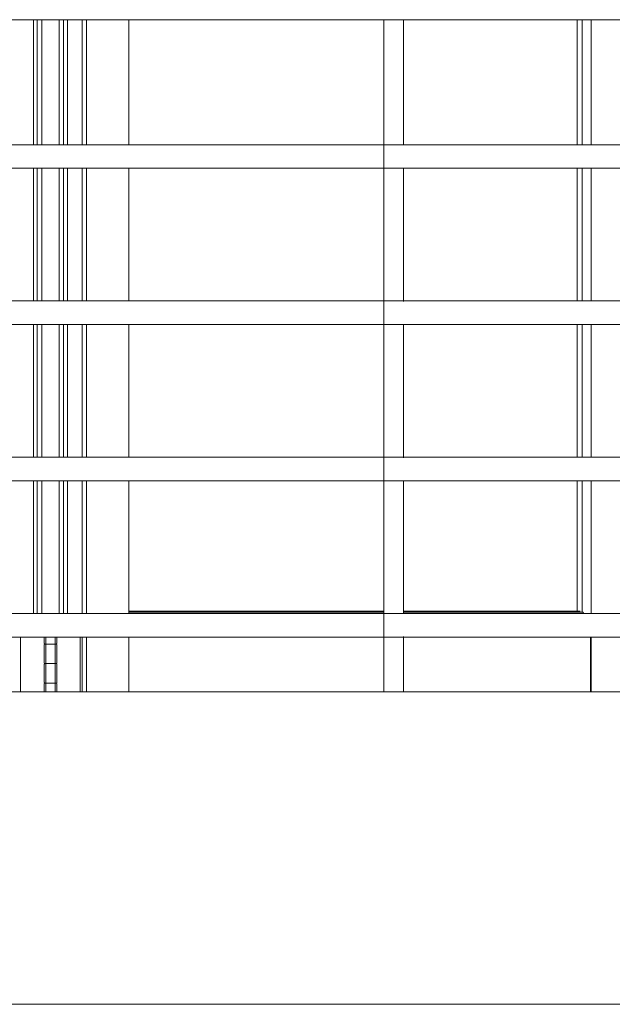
# Model space of a CAD drawing. Header units: inches. Extents: x 424 to 2043, y -237 to 445.
# Tile 915 of 965: x 981.328 to 982.086, y 229.75 to 231.01. Entities that reach past the tile are written whole.
import ezdxf

# ---------------------------------------------------------------- set-up
doc = ezdxf.new("R2010")
doc.units = ezdxf.units.IN
doc.header["$MEASUREMENT"] = 0
for name, color, linetype, lineweight in [('A-DOOR', 31, 'Continuous', 9), ('A-FLOR', 192, 'Continuous', 9), ('A-FLOR-HRAL', 11, 'Continuous', 9)]:
    doc.layers.add(name, color=color, linetype=linetype, lineweight=lineweight)

# ---------------------------------------------------------------- blocks, each defined once
blk = doc.blocks.new('Railing - 25mm-V38-Section 2')
at = {"layer": 'A-FLOR-HRAL'}
for p, q in [((27.7565, 6.46), (27.7565, 5.6)), ((27.7581, 6.46), (27.7565, 6.46)), ((27.7752, 6.46), (27.7581, 6.46)), ((27.7815, 6.2995), (27.7815, 6.46)), ((27.7815, 6.0995), (27.7815, 6.2705)), ((27.7815, 5.8995), (27.7815, 6.0705)), ((27.7815, 5.6995), (27.7815, 5.8705)), ((27.7815, 5.6), (27.7815, 5.6705))]:
    blk.add_line(p, q, dxfattribs=at)
blk = doc.blocks.new('Railing - Railing-202422-Section 2')
at = {"layer": 'A-FLOR-HRAL'}
for p, q in [((26.2602, 14.46), (29.7887, 14.46)), ((29.7887, 14.3), (26.2602, 14.3)), ((26.2602, 14.27), (29.7887, 14.27)), ((29.7887, 14.1), (26.2602, 14.1)), ((26.2602, 14.07), (29.7887, 14.07)), ((29.7887, 13.9), (26.2602, 13.9)), ((26.2602, 13.87), (29.7887, 13.87)), ((29.7887, 13.7), (26.2602, 13.7)), ((26.2602, 13.67), (29.7887, 13.67))]:
    blk.add_line(p, q, dxfattribs=at)
blk.add_blockref('Railing - 25mm-V38-Section 2', (-0.0318, 8))
blk = doc.blocks.new('5-panel_Bi-fold_external_door_10806 - Type 1-V73-Section 2')
at = {"layer": 'A-DOOR'}
for p, q in [((27.2761, 14.3), (27.2761, 14.46)), ((27.281, 14.3), (27.281, 14.46)), ((27.2868, 14.3), (27.2868, 14.46)), ((27.3092, 14.3), (27.3092, 14.46)), ((27.3148, 14.46), (27.3148, 14.3)), ((27.3198, 14.3), (27.3198, 14.46)), ((27.3386, 14.3), (27.3386, 14.46)), ((27.3442, 14.3), (27.3442, 14.46)), ((27.3984, 14.3), (27.3984, 14.46)), ((27.9719, 14.46), (27.9719, 14.3)), ((27.9785, 14.46), (27.9785, 14.3)), ((27.9899, 14.46), (27.9899, 14.3)), ((27.2761, 14.1), (27.2761, 14.27)), ((27.281, 14.1), (27.281, 14.27)), ((27.2868, 14.1), (27.2868, 14.27)), ((27.3092, 14.1), (27.3092, 14.27)), ((27.3148, 14.27), (27.3148, 14.1)), ((27.3198, 14.1), (27.3198, 14.27)), ((27.3386, 14.1), (27.3386, 14.27)), ((27.3442, 14.1), (27.3442, 14.27)), ((27.3984, 14.1), (27.3984, 14.27)), ((27.9719, 14.27), (27.9719, 14.1)), ((27.9785, 14.27), (27.9785, 14.1)), ((27.9899, 14.27), (27.9899, 14.1)), ((27.2761, 13.9), (27.2761, 14.07)), ((27.281, 13.9), (27.281, 14.07)), ((27.2868, 13.9), (27.2868, 14.07)), ((27.3092, 13.9), (27.3092, 14.07)), ((27.3148, 14.07), (27.3148, 13.9)), ((27.3198, 13.9), (27.3198, 14.07)), ((27.3386, 13.9), (27.3386, 14.07)), ((27.3442, 13.9), (27.3442, 14.07)), ((27.3984, 13.9), (27.3984, 14.07)), ((27.9719, 14.07), (27.9719, 13.9)), ((27.9785, 14.07), (27.9785, 13.9)), ((27.9899, 14.07), (27.9899, 13.9)), ((27.2761, 13.7), (27.2761, 13.87)), ((27.281, 13.7), (27.281, 13.87)), ((27.2868, 13.7), (27.2868, 13.87)), ((27.3092, 13.7), (27.3092, 13.87)), ((27.3148, 13.87), (27.3148, 13.7)), ((27.3198, 13.7), (27.3198, 13.87)), ((27.3386, 13.7), (27.3386, 13.87)), ((27.3442, 13.7), (27.3442, 13.87)), ((27.3984, 13.7), (27.3984, 13.87)), ((27.9719, 13.87), (27.9719, 13.7031)), ((27.9785, 13.87), (27.9785, 13.7018)), ((27.9899, 13.87), (27.9899, 13.7)), ((27.7248, 13.7031), (27.3984, 13.7031)), ((27.7248, 13.7018), (27.3984, 13.7018)), ((27.9761, 13.7031), (27.7496, 13.7031)), ((27.9794, 13.7018), (27.7496, 13.7018)), ((27.9794, 13.7018), (27.9807, 13.7)), ((27.2597, 13.6), (27.2597, 13.67)), ((27.2901, 13.67), (27.2901, 13.662)), ((27.2901, 13.66), (27.2901, 13.637)), ((27.298, 13.661), (27.2921, 13.661)), ((27.2921, 13.661), (27.2981, 13.661)), ((27.2922, 13.67), (27.2922, 13.6)), ((27.3031, 13.661), (27.298, 13.661)), ((27.2981, 13.661), (27.304, 13.661)), ((27.3039, 13.6), (27.3039, 13.67)), ((27.3061, 13.662), (27.3061, 13.67)), ((27.3061, 13.637), (27.3061, 13.66)), ((27.3359, 13.67), (27.3359, 13.6)), ((27.3386, 13.6), (27.3386, 13.67)), ((27.3442, 13.6), (27.3442, 13.67)), ((27.3984, 13.6), (27.3984, 13.67)), ((27.9892, 13.67), (27.9892, 13.6)), ((27.9899, 13.67), (27.9899, 13.6)), ((27.2901, 13.635), (27.2901, 13.612)), ((27.298, 13.636), (27.2921, 13.636)), ((27.2921, 13.636), (27.2981, 13.636)), ((27.3031, 13.636), (27.298, 13.636)), ((27.2981, 13.636), (27.304, 13.636)), ((27.3061, 13.612), (27.3061, 13.635)), ((27.2901, 13.61), (27.2901, 13.6)), ((27.298, 13.611), (27.2921, 13.611)), ((27.2921, 13.611), (27.2981, 13.611)), ((27.3031, 13.611), (27.298, 13.611)), ((27.2981, 13.611), (27.304, 13.611)), ((27.3061, 13.6), (27.3061, 13.61))]:
    blk.add_line(p, q, dxfattribs=at)
at = {"layer": 'A-DOOR', "flags": 128}
for points in [[(27.2911, 13.661), (27.291, 13.661), (27.291, 13.661), (27.291, 13.661), (27.2909, 13.661), (27.2909, 13.661), (27.2908, 13.661), (27.2908, 13.661), (27.2908, 13.6611), (27.2907, 13.6611), (27.2907, 13.6611), (27.2906, 13.6611), (27.2906, 13.6611), (27.2906, 13.6611), (27.2905, 13.6612), (27.2905, 13.6612), (27.2905, 13.6612), (27.2904, 13.6612), (27.2904, 13.6612), (27.2904, 13.6613), (27.2904, 13.6613), (27.2903, 13.6613), (27.2903, 13.6614), (27.2903, 13.6614), (27.2903, 13.6614), (27.2902, 13.6615), (27.2902, 13.6615), (27.2902, 13.6615), (27.2902, 13.6616), (27.2902, 13.6616), (27.2901, 13.6616), (27.2901, 13.6617), (27.2901, 13.6617), (27.2901, 13.6618), (27.2901, 13.6618), (27.2901, 13.6618), (27.2901, 13.6619), (27.2901, 13.6619), (27.2901, 13.6619), (27.2901, 13.662), (27.2901, 13.662)], [(27.2901, 13.66), (27.2901, 13.66), (27.2901, 13.6601), (27.2901, 13.6601), (27.2901, 13.6602), (27.2901, 13.6602), (27.2901, 13.6602), (27.2901, 13.6603), (27.2901, 13.6603), (27.2901, 13.6604), (27.2902, 13.6604), (27.2902, 13.6604), (27.2902, 13.6605), (27.2902, 13.6605), (27.2902, 13.6605), (27.2903, 13.6606), (27.2903, 13.6606), (27.2903, 13.6606), (27.2903, 13.6607), (27.2904, 13.6607), (27.2904, 13.6607), (27.2904, 13.6607), (27.2904, 13.6608), (27.2905, 13.6608), (27.2905, 13.6608), (27.2905, 13.6608), (27.2906, 13.6609), (27.2906, 13.6609), (27.2906, 13.6609), (27.2907, 13.6609), (27.2907, 13.6609), (27.2908, 13.6609), (27.2908, 13.661), (27.2908, 13.661), (27.2909, 13.661), (27.2909, 13.661), (27.2909, 13.661), (27.291, 13.661), (27.291, 13.661), (27.2911, 13.661), (27.2911, 13.661)], [(27.298, 13.661), (27.2977, 13.661), (27.2975, 13.661), (27.2972, 13.661), (27.2969, 13.661), (27.2966, 13.661), (27.2964, 13.661), (27.2961, 13.661), (27.2958, 13.661), (27.2956, 13.661), (27.2953, 13.661), (27.295, 13.661), (27.2948, 13.661), (27.2945, 13.661), (27.2943, 13.661), (27.2941, 13.661), (27.2938, 13.661), (27.2936, 13.661), (27.2934, 13.661), (27.2932, 13.661), (27.293, 13.661), (27.2928, 13.661), (27.2926, 13.661), (27.2925, 13.661), (27.2923, 13.661), (27.2922, 13.661), (27.292, 13.661), (27.2919, 13.661), (27.2917, 13.661), (27.2916, 13.661), (27.2915, 13.661), (27.2914, 13.661), (27.2914, 13.661), (27.2913, 13.661), (27.2912, 13.661), (27.2912, 13.661), (27.2911, 13.661), (27.2911, 13.661), (27.2911, 13.661), (27.2911, 13.661)], [(27.2911, 13.661), (27.2911, 13.661), (27.2911, 13.661), (27.2911, 13.661), (27.2912, 13.661), (27.2912, 13.661), (27.2913, 13.661), (27.2913, 13.661), (27.2914, 13.661), (27.2915, 13.661), (27.2916, 13.661), (27.2917, 13.661), (27.2919, 13.661), (27.292, 13.661), (27.2921, 13.661), (27.2923, 13.661), (27.2925, 13.661), (27.2926, 13.661), (27.2928, 13.661), (27.293, 13.661), (27.2932, 13.661), (27.2934, 13.661), (27.2936, 13.661), (27.2938, 13.661), (27.2941, 13.661), (27.2943, 13.661), (27.2945, 13.661), (27.2948, 13.661), (27.295, 13.661), (27.2953, 13.661), (27.2955, 13.661), (27.2958, 13.661), (27.2961, 13.661), (27.2963, 13.661), (27.2966, 13.661), (27.2969, 13.661), (27.2972, 13.661), (27.2974, 13.661), (27.2977, 13.661), (27.298, 13.661), (27.2981, 13.661)], [(27.2981, 13.661), (27.2979, 13.661), (27.2976, 13.661), (27.2973, 13.661), (27.297, 13.661), (27.2967, 13.661), (27.2965, 13.661), (27.2962, 13.661), (27.2959, 13.661), (27.2957, 13.661), (27.2954, 13.661), (27.2951, 13.661), (27.2949, 13.661), (27.2947, 13.661), (27.2944, 13.661), (27.2942, 13.661), (27.2939, 13.661), (27.2937, 13.661), (27.2935, 13.661), (27.2933, 13.661), (27.2931, 13.661), (27.2929, 13.661), (27.2927, 13.661), (27.2925, 13.661), (27.2924, 13.661), (27.2922, 13.661), (27.2921, 13.661), (27.2919, 13.661), (27.2918, 13.661), (27.2917, 13.661), (27.2916, 13.661), (27.2915, 13.661), (27.2914, 13.661), (27.2913, 13.661), (27.2912, 13.661), (27.2912, 13.661), (27.2911, 13.661), (27.2911, 13.661), (27.2911, 13.661), (27.2911, 13.661)], [(27.2911, 13.661), (27.2911, 13.661), (27.2911, 13.661), (27.2911, 13.661), (27.2912, 13.661), (27.2912, 13.661), (27.2913, 13.661), (27.2913, 13.661), (27.2914, 13.661), (27.2915, 13.661), (27.2916, 13.661), (27.2917, 13.661), (27.2919, 13.661), (27.292, 13.661), (27.2921, 13.661), (27.2923, 13.661), (27.2925, 13.661), (27.2926, 13.661), (27.2928, 13.661), (27.293, 13.661), (27.2932, 13.661), (27.2934, 13.661), (27.2936, 13.661), (27.2938, 13.661), (27.2941, 13.661), (27.2943, 13.661), (27.2945, 13.661), (27.2948, 13.661), (27.295, 13.661), (27.2953, 13.661), (27.2955, 13.661), (27.2958, 13.661), (27.2961, 13.661), (27.2963, 13.661), (27.2966, 13.661), (27.2969, 13.661), (27.2972, 13.661), (27.2974, 13.661), (27.2977, 13.661), (27.298, 13.661), (27.298, 13.661)], [(27.3051, 13.661), (27.3051, 13.661), (27.3051, 13.661), (27.305, 13.661), (27.305, 13.661), (27.3049, 13.661), (27.3049, 13.661), (27.3048, 13.661), (27.3047, 13.661), (27.3046, 13.661), (27.3045, 13.661), (27.3044, 13.661), (27.3043, 13.661), (27.3042, 13.661), (27.304, 13.661), (27.3039, 13.661), (27.3037, 13.661), (27.3035, 13.661), (27.3033, 13.661), (27.3031, 13.661), (27.303, 13.661), (27.3027, 13.661), (27.3025, 13.661), (27.3023, 13.661), (27.3021, 13.661), (27.3019, 13.661), (27.3016, 13.661), (27.3014, 13.661), (27.3011, 13.661), (27.3009, 13.661), (27.3006, 13.661), (27.3003, 13.661), (27.3001, 13.661), (27.2998, 13.661), (27.2995, 13.661), (27.2993, 13.661), (27.299, 13.661), (27.2987, 13.661), (27.2984, 13.661), (27.2982, 13.661), (27.298, 13.661)], [(27.298, 13.661), (27.2983, 13.661), (27.2986, 13.661), (27.2989, 13.661), (27.2991, 13.661), (27.2994, 13.661), (27.2997, 13.661), (27.3, 13.661), (27.3002, 13.661), (27.3005, 13.661), (27.3007, 13.661), (27.301, 13.661), (27.3013, 13.661), (27.3015, 13.661), (27.3017, 13.661), (27.302, 13.661), (27.3022, 13.661), (27.3024, 13.661), (27.3026, 13.661), (27.3029, 13.661), (27.3031, 13.661), (27.3032, 13.661), (27.3034, 13.661), (27.3036, 13.661), (27.3038, 13.661), (27.3039, 13.661), (27.3041, 13.661), (27.3042, 13.661), (27.3043, 13.661), (27.3045, 13.661), (27.3046, 13.661), (27.3047, 13.661), (27.3048, 13.661), (27.3048, 13.661), (27.3049, 13.661), (27.305, 13.661), (27.305, 13.661), (27.305, 13.661), (27.3051, 13.661), (27.3051, 13.661)], [(27.2981, 13.661), (27.2984, 13.661), (27.2987, 13.661), (27.299, 13.661), (27.2993, 13.661), (27.2995, 13.661), (27.2998, 13.661), (27.3001, 13.661), (27.3003, 13.661), (27.3006, 13.661), (27.3009, 13.661), (27.3011, 13.661), (27.3014, 13.661), (27.3016, 13.661), (27.3018, 13.661), (27.3021, 13.661), (27.3023, 13.661), (27.3025, 13.661), (27.3027, 13.661), (27.3029, 13.661), (27.3031, 13.661), (27.3033, 13.661), (27.3035, 13.661), (27.3037, 13.661), (27.3038, 13.661)], [(27.3039, 13.661), (27.3037, 13.661), (27.3035, 13.661), (27.3033, 13.661), (27.3031, 13.661), (27.303, 13.661), (27.3027, 13.661), (27.3025, 13.661), (27.3023, 13.661), (27.3021, 13.661), (27.3019, 13.661), (27.3016, 13.661), (27.3014, 13.661), (27.3011, 13.661), (27.3009, 13.661), (27.3006, 13.661), (27.3003, 13.661), (27.3001, 13.661), (27.2998, 13.661), (27.2995, 13.661), (27.2993, 13.661), (27.299, 13.661), (27.2987, 13.661), (27.2984, 13.661), (27.2982, 13.661), (27.2981, 13.661)], [(27.304, 13.661), (27.3041, 13.661), (27.3043, 13.661), (27.3044, 13.661), (27.3045, 13.661), (27.3046, 13.661), (27.3047, 13.661), (27.3048, 13.661), (27.3049, 13.661), (27.3049, 13.661), (27.305, 13.661), (27.305, 13.661), (27.3051, 13.661), (27.3051, 13.661), (27.3051, 13.661)], [(27.3051, 13.661), (27.3051, 13.661), (27.3051, 13.661), (27.305, 13.661), (27.305, 13.661), (27.3049, 13.661), (27.3049, 13.661), (27.3048, 13.661), (27.3047, 13.661), (27.3046, 13.661), (27.3045, 13.661), (27.3044, 13.661), (27.3043, 13.661), (27.3042, 13.661), (27.304, 13.661)], [(27.3061, 13.662), (27.3061, 13.662), (27.3061, 13.6619), (27.3061, 13.6619), (27.3061, 13.6618), (27.3061, 13.6618), (27.306, 13.6618), (27.306, 13.6617), (27.306, 13.6617), (27.306, 13.6616), (27.306, 13.6616), (27.306, 13.6616), (27.306, 13.6615), (27.3059, 13.6615), (27.3059, 13.6615), (27.3059, 13.6614), (27.3059, 13.6614), (27.3059, 13.6614), (27.3058, 13.6613), (27.3058, 13.6613), (27.3058, 13.6613), (27.3057, 13.6613), (27.3057, 13.6612), (27.3057, 13.6612), (27.3056, 13.6612), (27.3056, 13.6612), (27.3056, 13.6611), (27.3055, 13.6611), (27.3055, 13.6611), (27.3055, 13.6611), (27.3054, 13.6611), (27.3054, 13.6611), (27.3054, 13.661), (27.3053, 13.661), (27.3053, 13.661), (27.3052, 13.661), (27.3052, 13.661), (27.3052, 13.661), (27.3051, 13.661), (27.3051, 13.661), (27.3051, 13.661)], [(27.3051, 13.661), (27.3051, 13.661), (27.3052, 13.661), (27.3052, 13.661), (27.3052, 13.661), (27.3053, 13.661), (27.3053, 13.661), (27.3054, 13.661), (27.3054, 13.6609), (27.3054, 13.6609), (27.3055, 13.6609), (27.3055, 13.6609), (27.3055, 13.6609), (27.3056, 13.6609), (27.3056, 13.6608), (27.3056, 13.6608), (27.3057, 13.6608), (27.3057, 13.6608), (27.3057, 13.6608), (27.3058, 13.6607), (27.3058, 13.6607), (27.3058, 13.6607), (27.3058, 13.6606), (27.3059, 13.6606), (27.3059, 13.6606), (27.3059, 13.6605), (27.3059, 13.6605), (27.306, 13.6605), (27.306, 13.6604), (27.306, 13.6604), (27.306, 13.6604), (27.306, 13.6603), (27.306, 13.6603), (27.306, 13.6602), (27.3061, 13.6602), (27.3061, 13.6602), (27.3061, 13.6601), (27.3061, 13.6601), (27.3061, 13.6601), (27.3061, 13.66), (27.3061, 13.66)], [(27.2911, 13.636), (27.291, 13.636), (27.291, 13.636), (27.291, 13.636), (27.2909, 13.636), (27.2909, 13.636), (27.2908, 13.636), (27.2908, 13.636), (27.2908, 13.6361), (27.2907, 13.6361), (27.2907, 13.6361), (27.2906, 13.6361), (27.2906, 13.6361), (27.2906, 13.6361), (27.2905, 13.6362), (27.2905, 13.6362), (27.2905, 13.6362), (27.2904, 13.6362), (27.2904, 13.6362), (27.2904, 13.6363), (27.2904, 13.6363), (27.2903, 13.6363), (27.2903, 13.6364), (27.2903, 13.6364), (27.2903, 13.6364), (27.2902, 13.6365), (27.2902, 13.6365), (27.2902, 13.6365), (27.2902, 13.6366), (27.2902, 13.6366), (27.2901, 13.6366), (27.2901, 13.6367), (27.2901, 13.6367), (27.2901, 13.6368), (27.2901, 13.6368), (27.2901, 13.6368), (27.2901, 13.6369), (27.2901, 13.6369), (27.2901, 13.6369), (27.2901, 13.637), (27.2901, 13.637)], [(27.2901, 13.635), (27.2901, 13.635), (27.2901, 13.6351), (27.2901, 13.6351), (27.2901, 13.6352), (27.2901, 13.6352), (27.2901, 13.6352), (27.2901, 13.6353), (27.2901, 13.6353), (27.2901, 13.6354), (27.2902, 13.6354), (27.2902, 13.6354), (27.2902, 13.6355), (27.2902, 13.6355), (27.2902, 13.6355), (27.2903, 13.6356), (27.2903, 13.6356), (27.2903, 13.6356), (27.2903, 13.6357), (27.2904, 13.6357), (27.2904, 13.6357), (27.2904, 13.6357), (27.2904, 13.6358), (27.2905, 13.6358), (27.2905, 13.6358), (27.2905, 13.6358), (27.2906, 13.6359), (27.2906, 13.6359), (27.2906, 13.6359), (27.2907, 13.6359), (27.2907, 13.6359), (27.2908, 13.6359), (27.2908, 13.636), (27.2908, 13.636), (27.2909, 13.636), (27.2909, 13.636), (27.2909, 13.636), (27.291, 13.636), (27.291, 13.636), (27.2911, 13.636), (27.2911, 13.636)], [(27.298, 13.636), (27.2977, 13.636), (27.2975, 13.636), (27.2972, 13.636), (27.2969, 13.636), (27.2966, 13.636), (27.2964, 13.636), (27.2961, 13.636), (27.2958, 13.636), (27.2956, 13.636), (27.2953, 13.636), (27.295, 13.636), (27.2948, 13.636), (27.2945, 13.636), (27.2943, 13.636), (27.2941, 13.636), (27.2938, 13.636), (27.2936, 13.636), (27.2934, 13.636), (27.2932, 13.636), (27.293, 13.636), (27.2928, 13.636), (27.2926, 13.636), (27.2925, 13.636), (27.2923, 13.636), (27.2922, 13.636), (27.292, 13.636), (27.2919, 13.636), (27.2917, 13.636), (27.2916, 13.636), (27.2915, 13.636), (27.2914, 13.636), (27.2914, 13.636), (27.2913, 13.636), (27.2912, 13.636), (27.2912, 13.636), (27.2911, 13.636), (27.2911, 13.636), (27.2911, 13.636), (27.2911, 13.636)], [(27.2911, 13.636), (27.2911, 13.636), (27.2911, 13.636), (27.2911, 13.636), (27.2912, 13.636), (27.2912, 13.636), (27.2913, 13.636), (27.2913, 13.636), (27.2914, 13.636), (27.2915, 13.636), (27.2916, 13.636), (27.2917, 13.636), (27.2919, 13.636), (27.292, 13.636), (27.2921, 13.636), (27.2923, 13.636), (27.2925, 13.636), (27.2926, 13.636), (27.2928, 13.636), (27.293, 13.636), (27.2932, 13.636), (27.2934, 13.636), (27.2936, 13.636), (27.2938, 13.636), (27.2941, 13.636), (27.2943, 13.636), (27.2945, 13.636), (27.2948, 13.636), (27.295, 13.636), (27.2953, 13.636), (27.2955, 13.636), (27.2958, 13.636), (27.2961, 13.636), (27.2963, 13.636), (27.2966, 13.636), (27.2969, 13.636), (27.2972, 13.636), (27.2974, 13.636), (27.2977, 13.636), (27.298, 13.636), (27.2981, 13.636)], [(27.2981, 13.636), (27.2979, 13.636), (27.2976, 13.636), (27.2973, 13.636), (27.297, 13.636), (27.2967, 13.636), (27.2965, 13.636), (27.2962, 13.636), (27.2959, 13.636), (27.2957, 13.636), (27.2954, 13.636), (27.2951, 13.636), (27.2949, 13.636), (27.2947, 13.636), (27.2944, 13.636), (27.2942, 13.636), (27.2939, 13.636), (27.2937, 13.636), (27.2935, 13.636), (27.2933, 13.636), (27.2931, 13.636), (27.2929, 13.636), (27.2927, 13.636), (27.2925, 13.636), (27.2924, 13.636), (27.2922, 13.636), (27.2921, 13.636), (27.2919, 13.636), (27.2918, 13.636), (27.2917, 13.636), (27.2916, 13.636), (27.2915, 13.636), (27.2914, 13.636), (27.2913, 13.636), (27.2912, 13.636), (27.2912, 13.636), (27.2911, 13.636), (27.2911, 13.636), (27.2911, 13.636), (27.2911, 13.636)], [(27.2911, 13.636), (27.2911, 13.636), (27.2911, 13.636), (27.2911, 13.636), (27.2912, 13.636), (27.2912, 13.636), (27.2913, 13.636), (27.2913, 13.636), (27.2914, 13.636), (27.2915, 13.636), (27.2916, 13.636), (27.2917, 13.636), (27.2919, 13.636), (27.292, 13.636), (27.2921, 13.636), (27.2923, 13.636), (27.2925, 13.636), (27.2926, 13.636), (27.2928, 13.636), (27.293, 13.636), (27.2932, 13.636), (27.2934, 13.636), (27.2936, 13.636), (27.2938, 13.636), (27.2941, 13.636), (27.2943, 13.636), (27.2945, 13.636), (27.2948, 13.636), (27.295, 13.636), (27.2953, 13.636), (27.2955, 13.636), (27.2958, 13.636), (27.2961, 13.636), (27.2963, 13.636), (27.2966, 13.636), (27.2969, 13.636), (27.2972, 13.636), (27.2974, 13.636), (27.2977, 13.636), (27.298, 13.636), (27.298, 13.636)], [(27.3051, 13.636), (27.3051, 13.636), (27.3051, 13.636), (27.305, 13.636), (27.305, 13.636), (27.3049, 13.636), (27.3049, 13.636), (27.3048, 13.636), (27.3047, 13.636), (27.3046, 13.636), (27.3045, 13.636), (27.3044, 13.636), (27.3043, 13.636), (27.3042, 13.636), (27.304, 13.636), (27.3039, 13.636), (27.3037, 13.636), (27.3035, 13.636), (27.3033, 13.636), (27.3031, 13.636), (27.303, 13.636), (27.3027, 13.636), (27.3025, 13.636), (27.3023, 13.636), (27.3021, 13.636), (27.3019, 13.636), (27.3016, 13.636), (27.3014, 13.636), (27.3011, 13.636), (27.3009, 13.636), (27.3006, 13.636), (27.3003, 13.636), (27.3001, 13.636), (27.2998, 13.636), (27.2995, 13.636), (27.2993, 13.636), (27.299, 13.636), (27.2987, 13.636), (27.2984, 13.636), (27.2982, 13.636), (27.298, 13.636)], [(27.298, 13.636), (27.2983, 13.636), (27.2986, 13.636), (27.2989, 13.636), (27.2991, 13.636), (27.2994, 13.636), (27.2997, 13.636), (27.3, 13.636), (27.3002, 13.636), (27.3005, 13.636), (27.3007, 13.636), (27.301, 13.636), (27.3013, 13.636), (27.3015, 13.636), (27.3017, 13.636), (27.302, 13.636), (27.3022, 13.636), (27.3024, 13.636), (27.3026, 13.636), (27.3029, 13.636), (27.3031, 13.636), (27.3032, 13.636), (27.3034, 13.636), (27.3036, 13.636), (27.3038, 13.636), (27.3039, 13.636), (27.3041, 13.636), (27.3042, 13.636), (27.3043, 13.636), (27.3045, 13.636), (27.3046, 13.636), (27.3047, 13.636), (27.3048, 13.636), (27.3048, 13.636), (27.3049, 13.636), (27.305, 13.636), (27.305, 13.636), (27.305, 13.636), (27.3051, 13.636), (27.3051, 13.636)], [(27.2981, 13.636), (27.2984, 13.636), (27.2987, 13.636), (27.299, 13.636), (27.2993, 13.636), (27.2995, 13.636), (27.2998, 13.636), (27.3001, 13.636), (27.3003, 13.636), (27.3006, 13.636), (27.3009, 13.636), (27.3011, 13.636), (27.3014, 13.636), (27.3016, 13.636), (27.3018, 13.636), (27.3021, 13.636), (27.3023, 13.636), (27.3025, 13.636), (27.3027, 13.636), (27.3029, 13.636), (27.3031, 13.636), (27.3033, 13.636), (27.3035, 13.636), (27.3037, 13.636), (27.3038, 13.636)], [(27.3039, 13.636), (27.3037, 13.636), (27.3035, 13.636), (27.3033, 13.636), (27.3031, 13.636), (27.303, 13.636), (27.3027, 13.636), (27.3025, 13.636), (27.3023, 13.636), (27.3021, 13.636), (27.3019, 13.636), (27.3016, 13.636), (27.3014, 13.636), (27.3011, 13.636), (27.3009, 13.636), (27.3006, 13.636), (27.3003, 13.636), (27.3001, 13.636), (27.2998, 13.636), (27.2995, 13.636), (27.2993, 13.636), (27.299, 13.636), (27.2987, 13.636), (27.2984, 13.636), (27.2982, 13.636), (27.2981, 13.636)], [(27.304, 13.636), (27.3041, 13.636), (27.3043, 13.636), (27.3044, 13.636), (27.3045, 13.636), (27.3046, 13.636), (27.3047, 13.636), (27.3048, 13.636), (27.3049, 13.636), (27.3049, 13.636), (27.305, 13.636), (27.305, 13.636), (27.3051, 13.636), (27.3051, 13.636), (27.3051, 13.636)], [(27.3051, 13.636), (27.3051, 13.636), (27.3051, 13.636), (27.305, 13.636), (27.305, 13.636), (27.3049, 13.636), (27.3049, 13.636), (27.3048, 13.636), (27.3047, 13.636), (27.3046, 13.636), (27.3045, 13.636), (27.3044, 13.636), (27.3043, 13.636), (27.3042, 13.636), (27.304, 13.636)], [(27.3061, 13.637), (27.3061, 13.637), (27.3061, 13.6369), (27.3061, 13.6369), (27.3061, 13.6368), (27.3061, 13.6368), (27.306, 13.6368), (27.306, 13.6367), (27.306, 13.6367), (27.306, 13.6366), (27.306, 13.6366), (27.306, 13.6366), (27.306, 13.6365), (27.3059, 13.6365), (27.3059, 13.6365), (27.3059, 13.6364), (27.3059, 13.6364), (27.3059, 13.6364), (27.3058, 13.6363), (27.3058, 13.6363), (27.3058, 13.6363), (27.3057, 13.6363), (27.3057, 13.6362), (27.3057, 13.6362), (27.3056, 13.6362), (27.3056, 13.6362), (27.3056, 13.6361), (27.3055, 13.6361), (27.3055, 13.6361), (27.3055, 13.6361), (27.3054, 13.6361), (27.3054, 13.6361), (27.3054, 13.636), (27.3053, 13.636), (27.3053, 13.636), (27.3052, 13.636), (27.3052, 13.636), (27.3052, 13.636), (27.3051, 13.636), (27.3051, 13.636), (27.3051, 13.636)], [(27.3051, 13.636), (27.3051, 13.636), (27.3052, 13.636), (27.3052, 13.636), (27.3052, 13.636), (27.3053, 13.636), (27.3053, 13.636), (27.3054, 13.636), (27.3054, 13.6359), (27.3054, 13.6359), (27.3055, 13.6359), (27.3055, 13.6359), (27.3055, 13.6359), (27.3056, 13.6359), (27.3056, 13.6358), (27.3056, 13.6358), (27.3057, 13.6358), (27.3057, 13.6358), (27.3057, 13.6358), (27.3058, 13.6357), (27.3058, 13.6357), (27.3058, 13.6357), (27.3058, 13.6356), (27.3059, 13.6356), (27.3059, 13.6356), (27.3059, 13.6355), (27.3059, 13.6355), (27.306, 13.6355), (27.306, 13.6354), (27.306, 13.6354), (27.306, 13.6354), (27.306, 13.6353), (27.306, 13.6353), (27.306, 13.6352), (27.3061, 13.6352), (27.3061, 13.6352), (27.3061, 13.6351), (27.3061, 13.6351), (27.3061, 13.6351), (27.3061, 13.635), (27.3061, 13.635)], [(27.2911, 13.611), (27.291, 13.611), (27.291, 13.611), (27.291, 13.611), (27.2909, 13.611), (27.2909, 13.611), (27.2908, 13.611), (27.2908, 13.611), (27.2908, 13.6111), (27.2907, 13.6111), (27.2907, 13.6111), (27.2906, 13.6111), (27.2906, 13.6111), (27.2906, 13.6111), (27.2905, 13.6112), (27.2905, 13.6112), (27.2905, 13.6112), (27.2904, 13.6112), (27.2904, 13.6112), (27.2904, 13.6113), (27.2904, 13.6113), (27.2903, 13.6113), (27.2903, 13.6114), (27.2903, 13.6114), (27.2903, 13.6114), (27.2902, 13.6115), (27.2902, 13.6115), (27.2902, 13.6115), (27.2902, 13.6116), (27.2902, 13.6116), (27.2901, 13.6116), (27.2901, 13.6117), (27.2901, 13.6117), (27.2901, 13.6118), (27.2901, 13.6118), (27.2901, 13.6118), (27.2901, 13.6119), (27.2901, 13.6119), (27.2901, 13.6119), (27.2901, 13.612), (27.2901, 13.612)], [(27.2901, 13.61), (27.2901, 13.61), (27.2901, 13.6101), (27.2901, 13.6101), (27.2901, 13.6102), (27.2901, 13.6102), (27.2901, 13.6102), (27.2901, 13.6103), (27.2901, 13.6103), (27.2901, 13.6104), (27.2902, 13.6104), (27.2902, 13.6104), (27.2902, 13.6105), (27.2902, 13.6105), (27.2902, 13.6105), (27.2903, 13.6106), (27.2903, 13.6106), (27.2903, 13.6106), (27.2903, 13.6107), (27.2904, 13.6107), (27.2904, 13.6107), (27.2904, 13.6107), (27.2904, 13.6108), (27.2905, 13.6108), (27.2905, 13.6108), (27.2905, 13.6108), (27.2906, 13.6109), (27.2906, 13.6109), (27.2906, 13.6109), (27.2907, 13.6109), (27.2907, 13.6109), (27.2908, 13.6109), (27.2908, 13.611), (27.2908, 13.611), (27.2909, 13.611), (27.2909, 13.611), (27.2909, 13.611), (27.291, 13.611), (27.291, 13.611), (27.2911, 13.611), (27.2911, 13.611)], [(27.298, 13.611), (27.2977, 13.611), (27.2975, 13.611), (27.2972, 13.611), (27.2969, 13.611), (27.2966, 13.611), (27.2964, 13.611), (27.2961, 13.611), (27.2958, 13.611), (27.2956, 13.611), (27.2953, 13.611), (27.295, 13.611), (27.2948, 13.611), (27.2945, 13.611), (27.2943, 13.611), (27.2941, 13.611), (27.2938, 13.611), (27.2936, 13.611), (27.2934, 13.611), (27.2932, 13.611), (27.293, 13.611), (27.2928, 13.611), (27.2926, 13.611), (27.2925, 13.611), (27.2923, 13.611), (27.2922, 13.611), (27.292, 13.611), (27.2919, 13.611), (27.2917, 13.611), (27.2916, 13.611), (27.2915, 13.611), (27.2914, 13.611), (27.2914, 13.611), (27.2913, 13.611), (27.2912, 13.611), (27.2912, 13.611), (27.2911, 13.611), (27.2911, 13.611), (27.2911, 13.611), (27.2911, 13.611)], [(27.2911, 13.611), (27.2911, 13.611), (27.2911, 13.611), (27.2911, 13.611), (27.2912, 13.611), (27.2912, 13.611), (27.2913, 13.611), (27.2913, 13.611), (27.2914, 13.611), (27.2915, 13.611), (27.2916, 13.611), (27.2917, 13.611), (27.2919, 13.611), (27.292, 13.611), (27.2921, 13.611), (27.2923, 13.611), (27.2925, 13.611), (27.2926, 13.611), (27.2928, 13.611), (27.293, 13.611), (27.2932, 13.611), (27.2934, 13.611), (27.2936, 13.611), (27.2938, 13.611), (27.2941, 13.611), (27.2943, 13.611), (27.2945, 13.611), (27.2948, 13.611), (27.295, 13.611), (27.2953, 13.611), (27.2955, 13.611), (27.2958, 13.611), (27.2961, 13.611), (27.2963, 13.611), (27.2966, 13.611), (27.2969, 13.611), (27.2972, 13.611), (27.2974, 13.611), (27.2977, 13.611), (27.298, 13.611), (27.2981, 13.611)], [(27.2981, 13.611), (27.2979, 13.611), (27.2976, 13.611), (27.2973, 13.611), (27.297, 13.611), (27.2967, 13.611), (27.2965, 13.611), (27.2962, 13.611), (27.2959, 13.611), (27.2957, 13.611), (27.2954, 13.611), (27.2951, 13.611), (27.2949, 13.611), (27.2947, 13.611), (27.2944, 13.611), (27.2942, 13.611), (27.2939, 13.611), (27.2937, 13.611), (27.2935, 13.611), (27.2933, 13.611), (27.2931, 13.611), (27.2929, 13.611), (27.2927, 13.611), (27.2925, 13.611), (27.2924, 13.611), (27.2922, 13.611), (27.2921, 13.611), (27.2919, 13.611), (27.2918, 13.611), (27.2917, 13.611), (27.2916, 13.611), (27.2915, 13.611), (27.2914, 13.611), (27.2913, 13.611), (27.2912, 13.611), (27.2912, 13.611), (27.2911, 13.611), (27.2911, 13.611), (27.2911, 13.611), (27.2911, 13.611)], [(27.2911, 13.611), (27.2911, 13.611), (27.2911, 13.611), (27.2911, 13.611), (27.2912, 13.611), (27.2912, 13.611), (27.2913, 13.611), (27.2913, 13.611), (27.2914, 13.611), (27.2915, 13.611), (27.2916, 13.611), (27.2917, 13.611), (27.2919, 13.611), (27.292, 13.611), (27.2921, 13.611), (27.2923, 13.611), (27.2925, 13.611), (27.2926, 13.611), (27.2928, 13.611), (27.293, 13.611), (27.2932, 13.611), (27.2934, 13.611), (27.2936, 13.611), (27.2938, 13.611), (27.2941, 13.611), (27.2943, 13.611), (27.2945, 13.611), (27.2948, 13.611), (27.295, 13.611), (27.2953, 13.611), (27.2955, 13.611), (27.2958, 13.611), (27.2961, 13.611), (27.2963, 13.611), (27.2966, 13.611), (27.2969, 13.611), (27.2972, 13.611), (27.2974, 13.611), (27.2977, 13.611), (27.298, 13.611), (27.298, 13.611)], [(27.3051, 13.611), (27.3051, 13.611), (27.3051, 13.611), (27.305, 13.611), (27.305, 13.611), (27.3049, 13.611), (27.3049, 13.611), (27.3048, 13.611), (27.3047, 13.611), (27.3046, 13.611), (27.3045, 13.611), (27.3044, 13.611), (27.3043, 13.611), (27.3042, 13.611), (27.304, 13.611), (27.3039, 13.611), (27.3037, 13.611), (27.3035, 13.611), (27.3033, 13.611), (27.3031, 13.611), (27.303, 13.611), (27.3027, 13.611), (27.3025, 13.611), (27.3023, 13.611), (27.3021, 13.611), (27.3019, 13.611), (27.3016, 13.611), (27.3014, 13.611), (27.3011, 13.611), (27.3009, 13.611), (27.3006, 13.611), (27.3003, 13.611), (27.3001, 13.611), (27.2998, 13.611), (27.2995, 13.611), (27.2993, 13.611), (27.299, 13.611), (27.2987, 13.611), (27.2984, 13.611), (27.2982, 13.611), (27.298, 13.611)], [(27.298, 13.611), (27.2983, 13.611), (27.2986, 13.611), (27.2989, 13.611), (27.2991, 13.611), (27.2994, 13.611), (27.2997, 13.611), (27.3, 13.611), (27.3002, 13.611), (27.3005, 13.611), (27.3007, 13.611), (27.301, 13.611), (27.3013, 13.611), (27.3015, 13.611), (27.3017, 13.611), (27.302, 13.611), (27.3022, 13.611), (27.3024, 13.611), (27.3026, 13.611), (27.3029, 13.611), (27.3031, 13.611), (27.3032, 13.611), (27.3034, 13.611), (27.3036, 13.611), (27.3038, 13.611), (27.3039, 13.611), (27.3041, 13.611), (27.3042, 13.611), (27.3043, 13.611), (27.3045, 13.611), (27.3046, 13.611), (27.3047, 13.611), (27.3048, 13.611), (27.3048, 13.611), (27.3049, 13.611), (27.305, 13.611), (27.305, 13.611), (27.305, 13.611), (27.3051, 13.611), (27.3051, 13.611)], [(27.2981, 13.611), (27.2984, 13.611), (27.2987, 13.611), (27.299, 13.611), (27.2993, 13.611), (27.2995, 13.611), (27.2998, 13.611), (27.3001, 13.611), (27.3003, 13.611), (27.3006, 13.611), (27.3009, 13.611), (27.3011, 13.611), (27.3014, 13.611), (27.3016, 13.611), (27.3018, 13.611), (27.3021, 13.611), (27.3023, 13.611), (27.3025, 13.611), (27.3027, 13.611), (27.3029, 13.611), (27.3031, 13.611), (27.3033, 13.611), (27.3035, 13.611), (27.3037, 13.611), (27.3038, 13.611)], [(27.3039, 13.611), (27.3037, 13.611), (27.3035, 13.611), (27.3033, 13.611), (27.3031, 13.611), (27.303, 13.611), (27.3027, 13.611), (27.3025, 13.611), (27.3023, 13.611), (27.3021, 13.611), (27.3019, 13.611), (27.3016, 13.611), (27.3014, 13.611), (27.3011, 13.611), (27.3009, 13.611), (27.3006, 13.611), (27.3003, 13.611), (27.3001, 13.611), (27.2998, 13.611), (27.2995, 13.611), (27.2993, 13.611), (27.299, 13.611), (27.2987, 13.611), (27.2984, 13.611), (27.2982, 13.611), (27.2981, 13.611)], [(27.304, 13.611), (27.3041, 13.611), (27.3043, 13.611), (27.3044, 13.611), (27.3045, 13.611), (27.3046, 13.611), (27.3047, 13.611), (27.3048, 13.611), (27.3049, 13.611), (27.3049, 13.611), (27.305, 13.611), (27.305, 13.611), (27.3051, 13.611), (27.3051, 13.611), (27.3051, 13.611)], [(27.3051, 13.611), (27.3051, 13.611), (27.3051, 13.611), (27.305, 13.611), (27.305, 13.611), (27.3049, 13.611), (27.3049, 13.611), (27.3048, 13.611), (27.3047, 13.611), (27.3046, 13.611), (27.3045, 13.611), (27.3044, 13.611), (27.3043, 13.611), (27.3042, 13.611), (27.304, 13.611)], [(27.3061, 13.612), (27.3061, 13.612), (27.3061, 13.6119), (27.3061, 13.6119), (27.3061, 13.6118), (27.3061, 13.6118), (27.306, 13.6118), (27.306, 13.6117), (27.306, 13.6117), (27.306, 13.6116), (27.306, 13.6116), (27.306, 13.6116), (27.306, 13.6115), (27.3059, 13.6115), (27.3059, 13.6115), (27.3059, 13.6114), (27.3059, 13.6114), (27.3059, 13.6114), (27.3058, 13.6113), (27.3058, 13.6113), (27.3058, 13.6113), (27.3057, 13.6113), (27.3057, 13.6112), (27.3057, 13.6112), (27.3056, 13.6112), (27.3056, 13.6112), (27.3056, 13.6111), (27.3055, 13.6111), (27.3055, 13.6111), (27.3055, 13.6111), (27.3054, 13.6111), (27.3054, 13.6111), (27.3054, 13.611), (27.3053, 13.611), (27.3053, 13.611), (27.3052, 13.611), (27.3052, 13.611), (27.3052, 13.611), (27.3051, 13.611), (27.3051, 13.611), (27.3051, 13.611)], [(27.3051, 13.611), (27.3051, 13.611), (27.3052, 13.611), (27.3052, 13.611), (27.3052, 13.611), (27.3053, 13.611), (27.3053, 13.611), (27.3054, 13.611), (27.3054, 13.6109), (27.3054, 13.6109), (27.3055, 13.6109), (27.3055, 13.6109), (27.3055, 13.6109), (27.3056, 13.6109), (27.3056, 13.6108), (27.3056, 13.6108), (27.3057, 13.6108), (27.3057, 13.6108), (27.3057, 13.6108), (27.3058, 13.6107), (27.3058, 13.6107), (27.3058, 13.6107), (27.3058, 13.6106), (27.3059, 13.6106), (27.3059, 13.6106), (27.3059, 13.6105), (27.3059, 13.6105), (27.306, 13.6105), (27.306, 13.6104), (27.306, 13.6104), (27.306, 13.6104), (27.306, 13.6103), (27.306, 13.6103), (27.306, 13.6102), (27.3061, 13.6102), (27.3061, 13.6102), (27.3061, 13.6101), (27.3061, 13.6101), (27.3061, 13.6101), (27.3061, 13.61), (27.3061, 13.61)]]:
    blk.add_lwpolyline(points, dxfattribs=at)

msp = doc.modelspace()

# ---------------------------------------------------------------- linework, layer by layer
at = {"layer": 'A-FLOR'}
for p, q in [((975.4871, 230.1501), (983.7718, 230.1501)), ((983.7718, 229.7501), (976.0303, 229.7501))]:
    msp.add_line(p, q, dxfattribs=at)

# ---------------------------------------------------------------- block references
at = {"layer": 'A-DOOR'}
msp.add_blockref('5-panel_Bi-fold_external_door_10806 - Type 1-V73-Section 2', (954.069, 216.5501), dxfattribs=at)
at = {"layer": 'A-FLOR-HRAL'}
msp.add_blockref('Railing - Railing-202422-Section 2', (954.069, 216.5501), dxfattribs=at)

doc.saveas('drawing.dxf')
